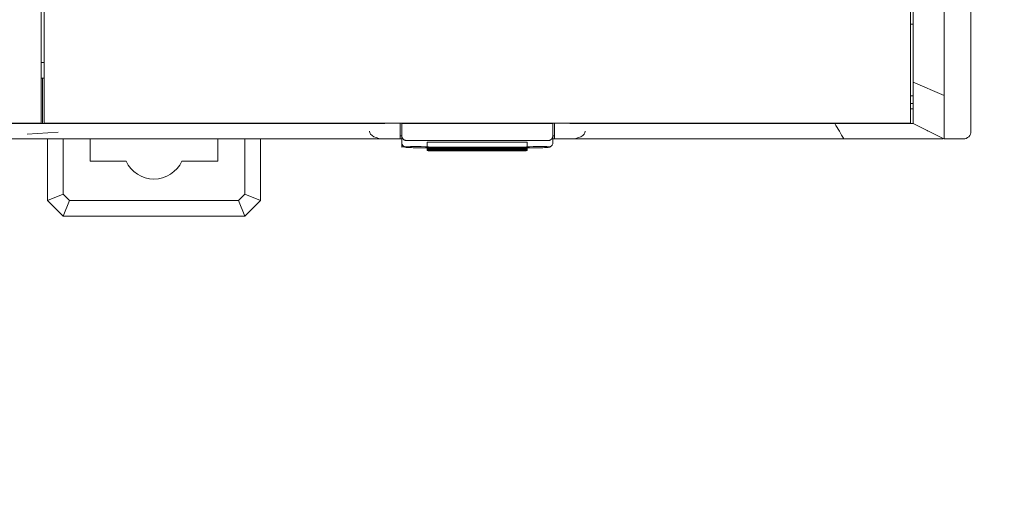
# Model space of a CAD drawing. Header units: millimetres. Extents: x -1114 to 1396, y -630 to 631.
# Tile 363 of 656: x -20 to 44, y 90 to 122. Entities that reach past the tile are written whole.
import ezdxf

# ---------------------------------------------------------------- set-up
doc = ezdxf.new("R2010")
doc.units = ezdxf.units.MM
doc.header["$MEASUREMENT"] = 0

msp = doc.modelspace()

# ---------------------------------------------------------------- linework, layer by layer
at = {"lineweight": 18}
for points, knots in [([(1038.9843, -629.7647), (1038.9843, -629.7647), (-1111.4882, -629.7647), (-1111.4882, -629.7647), (-1111.4882, -629.7647), (-1111.4882, -629.7647), (-1111.4882, 630.7883), (-1111.4882, 630.7883), (-1111.4882, 630.7883), (-1111.4882, 630.7883), (1038.9843, 630.7883), (1038.9843, 630.7883)], [0, 0, 0, 0, 0.3333333, 0.3333333, 0.3333333, 0.3333333, 0.6666667, 0.6666667, 0.6666667, 0.6666667, 1, 1, 1, 1]), ([(39.6294, 118.3388), (39.6227, 118.8376), (39.6249, 119.3365), (39.6255, 119.8353), (39.6255, 119.8353), (39.626, 120.3342), (39.6255, 120.833), (39.6253, 121.3319), (39.6253, 121.3319), (39.6251, 121.8307), (39.6252, 122.3296), (39.6252, 122.8284), (39.6252, 122.8284), (39.6252, 123.3273), (39.6252, 123.8261), (39.6252, 124.325), (39.6252, 124.325), (39.6253, 126.3204), (39.6253, 128.3158), (39.6253, 130.3112), (39.6253, 130.3112), (39.6254, 134.302), (39.6254, 138.2928), (39.6254, 142.2836), (39.6254, 142.2836), (39.6254, 146.2744), (39.6254, 150.2652), (39.6253, 154.256), (39.6253, 154.256), (39.6253, 155.2537), (39.6253, 156.2514), (39.6253, 157.2491), (39.6253, 157.2491), (39.6253, 158.2468), (39.6252, 159.2445), (39.6253, 160.2422), (39.6253, 160.2422), (39.6253, 161.2399), (39.6257, 162.2376), (39.6256, 163.2353), (39.6256, 163.2353), (39.6255, 163.4847), (39.6255, 163.7341), (39.6254, 163.9835), (39.6254, 163.9835), (39.6253, 164.233), (39.6251, 164.4824), (39.625, 164.7318), (39.625, 164.7318), (39.6248, 165.2307), (39.6248, 165.7295), (39.6259, 166.2284)], [0, 0, 0, 0, 0.0769231, 0.0769231, 0.0769231, 0.0769231, 0.1538462, 0.1538462, 0.1538462, 0.1538462, 0.2307692, 0.2307692, 0.2307692, 0.2307692, 0.3076923, 0.3076923, 0.3076923, 0.3076923, 0.3846154, 0.3846154, 0.3846154, 0.3846154, 0.4615385, 0.4615385, 0.4615385, 0.4615385, 0.5384615, 0.5384615, 0.5384615, 0.5384615, 0.6153846, 0.6153846, 0.6153846, 0.6153846, 0.6923077, 0.6923077, 0.6923077, 0.6923077, 0.7692308, 0.7692308, 0.7692308, 0.7692308, 0.8461538, 0.8461538, 0.8461538, 0.8461538, 0.9230769, 0.9230769, 0.9230769, 0.9230769, 1, 1, 1, 1]), ([(37.6254, 118.9265), (37.6254, 119.2981), (37.6254, 119.6767), (37.6254, 120.0452), (37.6254, 120.0452), (37.6254, 120.4137), (37.6254, 120.772), (37.6254, 121.1633), (37.6254, 121.1633), (37.6254, 121.5546), (37.6254, 121.9788), (37.6254, 122.4028), (37.6254, 122.4028), (37.6254, 134.4923), (37.6254, 146.4309), (37.6254, 158.5511), (37.6254, 158.5511), (37.6254, 159.4235), (37.6254, 160.2969), (37.6254, 161.1024), (37.6254, 161.1024), (37.6254, 161.908), (37.6254, 162.6459), (37.6254, 163.4048), (37.6254, 163.4048), (37.6254, 164.1636), (37.6254, 164.9436), (37.6254, 165.7075)], [0, 0, 0, 0, 0.1428571, 0.1428571, 0.1428571, 0.1428571, 0.2857143, 0.2857143, 0.2857143, 0.2857143, 0.4285714, 0.4285714, 0.4285714, 0.4285714, 0.5714286, 0.5714286, 0.5714286, 0.5714286, 0.7142857, 0.7142857, 0.7142857, 0.7142857, 0.8571429, 0.8571429, 0.8571429, 0.8571429, 1, 1, 1, 1]), ([(39.6332, 117.2291), (39.6272, 117.3214), (39.6242, 117.4139), (39.6231, 117.5063), (39.6231, 117.5063), (39.6219, 117.5988), (39.6226, 117.6913), (39.624, 117.7838), (39.624, 117.7838), (39.6254, 117.8763), (39.6274, 117.9688), (39.6287, 118.0613), (39.6287, 118.0613), (39.63, 118.1538), (39.6306, 118.2463), (39.6294, 118.3388)], [0, 0, 0, 0, 0.25, 0.25, 0.25, 0.25, 0.5, 0.5, 0.5, 0.5, 0.75, 0.75, 0.75, 0.75, 1, 1, 1, 1]), ([(37.6254, 115.2278), (37.6254, 115.227), (37.6254, 115.2269), (37.6254, 115.2486), (37.6254, 115.2486), (37.6254, 115.254), (37.6254, 115.2609), (37.6254, 115.2692), (37.6254, 115.2692), (37.6254, 115.2774), (37.6254, 115.287), (37.6254, 115.298), (37.6254, 115.298), (37.6254, 115.3034), (37.6254, 115.3093), (37.6254, 115.3154), (37.6254, 115.3154), (37.6254, 115.3215), (37.6254, 115.3279), (37.6254, 115.3347), (37.6254, 115.3347), (37.6254, 115.3481), (37.6254, 115.3627), (37.6254, 115.3784), (37.6254, 115.3784), (37.6254, 115.4098), (37.6254, 115.4457), (37.6254, 115.4858), (37.6254, 115.4858), (37.6254, 115.526), (37.6254, 115.5703), (37.6254, 115.619), (37.6254, 115.619), (37.6254, 115.6311), (37.6254, 115.6436), (37.6254, 115.6563), (37.6254, 115.6563), (37.6254, 115.669), (37.6254, 115.682), (37.6254, 115.6952), (37.6254, 115.6952), (37.6254, 115.7216), (37.6254, 115.7488), (37.6254, 115.7769), (37.6254, 115.7769), (37.6254, 115.8329), (37.6254, 115.8921), (37.6254, 115.9544), (37.6254, 115.9544), (37.6254, 116.0168), (37.6254, 116.0822), (37.6254, 116.151), (37.6254, 116.151), (37.6254, 116.1682), (37.6254, 116.1856), (37.6254, 116.2031), (37.6254, 116.2031), (37.6254, 116.2207), (37.6254, 116.2384), (37.6254, 116.2561), (37.6254, 116.2561), (37.6254, 116.2917), (37.6254, 116.3277), (37.6254, 116.3642), (37.6254, 116.3642), (37.6254, 116.4372), (37.6254, 116.512), (37.6254, 116.5887), (37.6254, 116.5887), (37.6254, 116.627), (37.6254, 116.6658), (37.6254, 116.7052), (37.6254, 116.7052), (37.6254, 116.7445), (37.6254, 116.7844), (37.6254, 116.8249), (37.6254, 116.8249), (37.6254, 116.8452), (37.6254, 116.8655), (37.6254, 116.8859), (37.6254, 116.8859), (37.6254, 116.9062), (37.6254, 116.9266), (37.6254, 116.947), (37.6254, 116.947), (37.6254, 116.9877), (37.6254, 117.0286), (37.6254, 117.0695), (37.6254, 117.0695), (37.6254, 117.1514), (37.6254, 117.2335), (37.6254, 117.3158), (37.6254, 117.3158), (37.6254, 117.4804), (37.6254, 117.6449), (37.6254, 117.8095)], [0, 0, 0, 0, 0.0416667, 0.0416667, 0.0416667, 0.0416667, 0.0833333, 0.0833333, 0.0833333, 0.0833333, 0.125, 0.125, 0.125, 0.125, 0.1666667, 0.1666667, 0.1666667, 0.1666667, 0.2083333, 0.2083333, 0.2083333, 0.2083333, 0.25, 0.25, 0.25, 0.25, 0.2916667, 0.2916667, 0.2916667, 0.2916667, 0.3333333, 0.3333333, 0.3333333, 0.3333333, 0.375, 0.375, 0.375, 0.375, 0.4166667, 0.4166667, 0.4166667, 0.4166667, 0.4583333, 0.4583333, 0.4583333, 0.4583333, 0.5, 0.5, 0.5, 0.5, 0.5416667, 0.5416667, 0.5416667, 0.5416667, 0.5833333, 0.5833333, 0.5833333, 0.5833333, 0.625, 0.625, 0.625, 0.625, 0.6666667, 0.6666667, 0.6666667, 0.6666667, 0.7083333, 0.7083333, 0.7083333, 0.7083333, 0.75, 0.75, 0.75, 0.75, 0.7916667, 0.7916667, 0.7916667, 0.7916667, 0.8333333, 0.8333333, 0.8333333, 0.8333333, 0.875, 0.875, 0.875, 0.875, 0.9166667, 0.9166667, 0.9166667, 0.9166667, 0.9583333, 0.9583333, 0.9583333, 0.9583333, 1, 1, 1, 1]), ([(39.627, 114.2284), (39.6286, 114.2284), (39.6289, 114.2294), (39.6284, 114.2315), (39.6284, 114.2315), (39.6281, 114.2326), (39.6276, 114.2339), (39.6272, 114.2355), (39.6272, 114.2355), (39.6268, 114.2371), (39.6264, 114.2389), (39.6261, 114.2411), (39.6261, 114.2411), (39.6248, 114.2495), (39.6242, 114.262), (39.624, 114.2787), (39.624, 114.2787), (39.6237, 114.2954), (39.6239, 114.3161), (39.6241, 114.3411), (39.6241, 114.3411), (39.6243, 114.3535), (39.6245, 114.3671), (39.6247, 114.3816), (39.6247, 114.3816), (39.6248, 114.3889), (39.6249, 114.3965), (39.625, 114.4043), (39.625, 114.4043), (39.6251, 114.4121), (39.6252, 114.4201), (39.6253, 114.4284), (39.6253, 114.4284), (39.6257, 114.4615), (39.6261, 114.4984), (39.6264, 114.5389), (39.6264, 114.5389), (39.6266, 114.5794), (39.6267, 114.6235), (39.6267, 114.6714), (39.6267, 114.6714), (39.6266, 114.7192), (39.6263, 114.7707), (39.626, 114.8259), (39.626, 114.8259), (39.6258, 114.8535), (39.6256, 114.8822), (39.6253, 114.9115), (39.6253, 114.9115), (39.6251, 114.9408), (39.6248, 114.9709), (39.6246, 115.0016), (39.6246, 115.0016), (39.624, 115.0632), (39.6235, 115.1275), (39.6231, 115.1947), (39.6231, 115.1947), (39.6227, 115.2618), (39.6224, 115.3317), (39.6226, 115.4045), (39.6226, 115.4045), (39.6226, 115.4408), (39.6228, 115.4779), (39.623, 115.5157), (39.623, 115.5157), (39.6232, 115.5346), (39.6234, 115.5536), (39.6236, 115.5729), (39.6236, 115.5729), (39.6238, 115.5921), (39.624, 115.6116), (39.6242, 115.6312), (39.6242, 115.6312), (39.6251, 115.7096), (39.6254, 115.7896), (39.6255, 115.8713), (39.6255, 115.8713), (39.6256, 115.953), (39.6253, 116.0362), (39.6251, 116.1211), (39.6251, 116.1211), (39.625, 116.206), (39.6248, 116.2925), (39.625, 116.3806), (39.625, 116.3806), (39.6251, 116.4247), (39.6254, 116.4692), (39.6257, 116.514), (39.6257, 116.514), (39.6261, 116.5589), (39.6267, 116.6042), (39.6274, 116.6496), (39.6274, 116.6496), (39.6282, 116.6949), (39.6292, 116.7405), (39.6305, 116.7862), (39.6305, 116.7862), (39.6311, 116.809), (39.6319, 116.8319), (39.6327, 116.8549), (39.6327, 116.8549), (39.6335, 116.8778), (39.6345, 116.9008), (39.6355, 116.9238)], [0, 0, 0, 0, 0.0384615, 0.0384615, 0.0384615, 0.0384615, 0.0769231, 0.0769231, 0.0769231, 0.0769231, 0.1153846, 0.1153846, 0.1153846, 0.1153846, 0.1538462, 0.1538462, 0.1538462, 0.1538462, 0.1923077, 0.1923077, 0.1923077, 0.1923077, 0.2307692, 0.2307692, 0.2307692, 0.2307692, 0.2692308, 0.2692308, 0.2692308, 0.2692308, 0.3076923, 0.3076923, 0.3076923, 0.3076923, 0.3461538, 0.3461538, 0.3461538, 0.3461538, 0.3846154, 0.3846154, 0.3846154, 0.3846154, 0.4230769, 0.4230769, 0.4230769, 0.4230769, 0.4615385, 0.4615385, 0.4615385, 0.4615385, 0.5, 0.5, 0.5, 0.5, 0.5384615, 0.5384615, 0.5384615, 0.5384615, 0.5769231, 0.5769231, 0.5769231, 0.5769231, 0.6153846, 0.6153846, 0.6153846, 0.6153846, 0.6538462, 0.6538462, 0.6538462, 0.6538462, 0.6923077, 0.6923077, 0.6923077, 0.6923077, 0.7307692, 0.7307692, 0.7307692, 0.7307692, 0.7692308, 0.7692308, 0.7692308, 0.7692308, 0.8076923, 0.8076923, 0.8076923, 0.8076923, 0.8461538, 0.8461538, 0.8461538, 0.8461538, 0.8846154, 0.8846154, 0.8846154, 0.8846154, 0.9230769, 0.9230769, 0.9230769, 0.9230769, 0.9615385, 0.9615385, 0.9615385, 0.9615385, 1, 1, 1, 1]), ([(32.5408, 115.2284), (32.6595, 115.2284), (32.7782, 115.2284), (32.8969, 115.2284), (32.8969, 115.2284), (33.0238, 115.2284), (33.1507, 115.2284), (33.2776, 115.2284), (33.2776, 115.2284), (33.4045, 115.2284), (33.5314, 115.2284), (33.6583, 115.2284)], [0, 0, 0, 0, 0.3333333, 0.3333333, 0.3333333, 0.3333333, 0.6666667, 0.6666667, 0.6666667, 0.6666667, 1, 1, 1, 1]), ([(33.6583, 115.2284), (33.7176, 115.2284), (33.7768, 115.2284), (33.836, 115.2284), (33.836, 115.2284), (33.8996, 115.2284), (33.9632, 115.2284), (34.0267, 115.2284), (34.0267, 115.2284), (34.0903, 115.2284), (34.1538, 115.2284), (34.2174, 115.2283)], [0, 0, 0, 0, 0.3333333, 0.3333333, 0.3333333, 0.3333333, 0.6666667, 0.6666667, 0.6666667, 0.6666667, 1, 1, 1, 1]), ([(34.2174, 115.2283), (34.2767, 115.2283), (34.3361, 115.2283), (34.3955, 115.2284), (34.3955, 115.2284), (34.459, 115.2284), (34.5224, 115.2284), (34.5859, 115.2284), (34.5859, 115.2284), (34.6494, 115.2283), (34.7129, 115.2283), (34.7764, 115.2283)], [0, 0, 0, 0, 0.3333333, 0.3333333, 0.3333333, 0.3333333, 0.6666667, 0.6666667, 0.6666667, 0.6666667, 1, 1, 1, 1]), ([(37.6254, 115.2277), (37.6254, 115.2262), (37.6124, 115.2285), (37.5871, 115.2298), (37.5871, 115.2298), (37.5744, 115.2305), (37.5586, 115.2309), (37.5395, 115.2306), (37.5395, 115.2306), (37.53, 115.2305), (37.5197, 115.2302), (37.5086, 115.2299), (37.5086, 115.2299), (37.4975, 115.2296), (37.4857, 115.2294), (37.4731, 115.2292), (37.4731, 115.2292), (37.423, 115.2284), (37.3616, 115.2282), (37.2892, 115.2282), (37.2892, 115.2282), (37.271, 115.2282), (37.2522, 115.2282), (37.2327, 115.2282), (37.2327, 115.2282), (37.2229, 115.2283), (37.213, 115.2283), (37.2028, 115.2283), (37.2028, 115.2283), (37.1927, 115.2283), (37.1824, 115.2283), (37.1719, 115.2283), (37.1719, 115.2283), (37.1302, 115.2284), (37.0862, 115.2285), (37.0401, 115.2286), (37.0401, 115.2286), (36.994, 115.2287), (36.9458, 115.2287), (36.8955, 115.2287), (36.8955, 115.2287), (36.8452, 115.2286), (36.7927, 115.2286), (36.7381, 115.2285), (36.7381, 115.2285), (36.7108, 115.2285), (36.6829, 115.2284), (36.6547, 115.2284), (36.6547, 115.2284), (36.6265, 115.2284), (36.5979, 115.2284), (36.5691, 115.2283), (36.5691, 115.2283), (36.5114, 115.2283), (36.4525, 115.2283), (36.3924, 115.2283), (36.3924, 115.2283), (36.3323, 115.2283), (36.2709, 115.2283), (36.2084, 115.2284), (36.2084, 115.2284), (36.1771, 115.2284), (36.1456, 115.2285), (36.1137, 115.2285), (36.1137, 115.2285), (36.0818, 115.2286), (36.0495, 115.2286), (36.0172, 115.2287), (36.0172, 115.2287), (35.9849, 115.2288), (35.9525, 115.2288), (35.9201, 115.2289), (35.9201, 115.2289), (35.8876, 115.229), (35.855, 115.229), (35.8224, 115.2289), (35.8224, 115.2289), (35.7571, 115.2286), (35.6914, 115.228), (35.6254, 115.2284)], [0, 0, 0, 0, 0.05, 0.05, 0.05, 0.05, 0.1, 0.1, 0.1, 0.1, 0.15, 0.15, 0.15, 0.15, 0.2, 0.2, 0.2, 0.2, 0.25, 0.25, 0.25, 0.25, 0.3, 0.3, 0.3, 0.3, 0.35, 0.35, 0.35, 0.35, 0.4, 0.4, 0.4, 0.4, 0.45, 0.45, 0.45, 0.45, 0.5, 0.5, 0.5, 0.5, 0.55, 0.55, 0.55, 0.55, 0.6, 0.6, 0.6, 0.6, 0.65, 0.65, 0.65, 0.65, 0.7, 0.7, 0.7, 0.7, 0.75, 0.75, 0.75, 0.75, 0.8, 0.8, 0.8, 0.8, 0.85, 0.85, 0.85, 0.85, 0.9, 0.9, 0.9, 0.9, 0.95, 0.95, 0.95, 0.95, 1, 1, 1, 1]), ([(2.3501, 114.7284), (2.3501, 114.5957), (2.4555, 114.4686), (2.643, 114.3748), (2.643, 114.3748), (2.8306, 114.281), (3.0849, 114.2284), (3.3501, 114.2284)], [0, 0, 0, 0, 0.5, 0.5, 0.5, 0.5, 1, 1, 1, 1]), ([(4.4501, 114.4537), (4.4508, 114.4366), (4.4514, 114.4195), (4.4536, 114.4024), (4.4536, 114.4024), (4.4556, 114.386), (4.4591, 114.3697), (4.4638, 114.3535), (4.4638, 114.3535), (4.4684, 114.3379), (4.474, 114.3224), (4.481, 114.307), (4.481, 114.307), (4.4877, 114.2922), (4.4956, 114.2775), (4.505, 114.2629), (4.505, 114.2629), (4.5249, 114.2317), (4.551, 114.2011), (4.589, 114.1745), (4.589, 114.1745), (4.5991, 114.1674), (4.6101, 114.1605), (4.6222, 114.1543), (4.6222, 114.1543), (4.633, 114.1487), (4.6447, 114.1435), (4.6574, 114.1389), (4.6574, 114.1389), (4.6715, 114.1338), (4.6868, 114.1293), (4.7032, 114.1267), (4.7032, 114.1267), (4.7182, 114.1243), (4.7342, 114.1235), (4.7501, 114.1227)], [0, 0, 0, 0, 0.1111111, 0.1111111, 0.1111111, 0.1111111, 0.2222222, 0.2222222, 0.2222222, 0.2222222, 0.3333333, 0.3333333, 0.3333333, 0.3333333, 0.4444444, 0.4444444, 0.4444444, 0.4444444, 0.5555556, 0.5555556, 0.5555556, 0.5555556, 0.6666667, 0.6666667, 0.6666667, 0.6666667, 0.7777778, 0.7777778, 0.7777778, 0.7777778, 0.8888889, 0.8888889, 0.8888889, 0.8888889, 1, 1, 1, 1]), ([(13.9501, 114.1227), (13.9669, 114.1227), (13.9832, 114.1242), (13.999, 114.1271), (13.999, 114.1271), (14.0147, 114.13), (14.0291, 114.134), (14.0426, 114.1388), (14.0426, 114.1388), (14.0493, 114.1412), (14.0558, 114.1438), (14.062, 114.1466), (14.062, 114.1466), (14.0682, 114.1493), (14.074, 114.1522), (14.0797, 114.1551), (14.0797, 114.1551), (14.0909, 114.1611), (14.1012, 114.1675), (14.1108, 114.1742), (14.1108, 114.1742), (14.1204, 114.1809), (14.1291, 114.1878), (14.1372, 114.1949), (14.1372, 114.1949), (14.1453, 114.202), (14.1526, 114.2093), (14.1595, 114.2166), (14.1595, 114.2166), (14.1732, 114.2314), (14.1848, 114.2466), (14.1948, 114.2621), (14.1948, 114.2621), (14.2048, 114.2777), (14.2131, 114.2934), (14.22, 114.3092), (14.22, 114.3092), (14.227, 114.325), (14.2326, 114.3409), (14.237, 114.3569), (14.237, 114.3569), (14.2459, 114.3888), (14.2501, 114.4211), (14.2501, 114.4537)], [0, 0, 0, 0, 0.0909091, 0.0909091, 0.0909091, 0.0909091, 0.1818182, 0.1818182, 0.1818182, 0.1818182, 0.2727273, 0.2727273, 0.2727273, 0.2727273, 0.3636364, 0.3636364, 0.3636364, 0.3636364, 0.4545455, 0.4545455, 0.4545455, 0.4545455, 0.5454545, 0.5454545, 0.5454545, 0.5454545, 0.6363636, 0.6363636, 0.6363636, 0.6363636, 0.7272727, 0.7272727, 0.7272727, 0.7272727, 0.8181818, 0.8181818, 0.8181818, 0.8181818, 0.9090909, 0.9090909, 0.9090909, 0.9090909, 1, 1, 1, 1]), ([(15.3501, 114.2283), (15.6153, 114.2283), (15.8697, 114.281), (16.0572, 114.3748), (16.0572, 114.3748), (16.2448, 114.4686), (16.3501, 114.5957), (16.3501, 114.7284)], [0, 0, 0, 0, 0.5, 0.5, 0.5, 0.5, 1, 1, 1, 1]), ([(-17.8526, 114.2284), (-18.186, 114.2284), (-18.5193, 114.2284), (-18.8526, 114.2284), (-18.8526, 114.2284), (-19.186, 114.2284), (-19.5193, 114.2284), (-19.8526, 114.2284)], [0, 0, 0, 0, 0.5, 0.5, 0.5, 0.5, 1, 1, 1, 1]), ([(4.4501, 113.9909), (4.4507, 113.9496), (4.4581, 113.9115), (4.473, 113.8755), (4.473, 113.8755), (4.4842, 113.8485), (4.4997, 113.8226), (4.5183, 113.7998), (4.5183, 113.7998), (4.534, 113.7805), (4.552, 113.7633), (4.5715, 113.7488), (4.5715, 113.7488), (4.5883, 113.7361), (4.6063, 113.7255), (4.6238, 113.717), (4.6238, 113.717), (4.6387, 113.7098), (4.6534, 113.7043), (4.6666, 113.7001), (4.6666, 113.7001), (4.6794, 113.6959), (4.6908, 113.6931), (4.7013, 113.6908), (4.7013, 113.6908), (4.7174, 113.6872), (4.7313, 113.6849), (4.7457, 113.6829), (4.7457, 113.6829), (4.7874, 113.677), (4.8331, 113.6734), (4.89, 113.6702), (4.89, 113.6702), (4.9457, 113.6671), (5.0123, 113.6644), (5.0852, 113.6626), (5.0852, 113.6626), (5.155, 113.6608), (5.2307, 113.6598), (5.3066, 113.6595), (5.3066, 113.6595), (5.3211, 113.6595), (5.3355, 113.6595), (5.3501, 113.6595)], [0, 0, 0, 0, 0.0909091, 0.0909091, 0.0909091, 0.0909091, 0.1818182, 0.1818182, 0.1818182, 0.1818182, 0.2727273, 0.2727273, 0.2727273, 0.2727273, 0.3636364, 0.3636364, 0.3636364, 0.3636364, 0.4545455, 0.4545455, 0.4545455, 0.4545455, 0.5454545, 0.5454545, 0.5454545, 0.5454545, 0.6363636, 0.6363636, 0.6363636, 0.6363636, 0.7272727, 0.7272727, 0.7272727, 0.7272727, 0.8181818, 0.8181818, 0.8181818, 0.8181818, 0.9090909, 0.9090909, 0.9090909, 0.9090909, 1, 1, 1, 1]), ([(5.3532, 113.6442), (5.8491, 113.6443), (6.2502, 113.6653), (6.2501, 113.6913), (6.2501, 113.6913), (6.25, 113.7172), (5.8487, 113.7383), (5.3528, 113.7384), (5.3528, 113.7384), (4.8569, 113.7385), (4.4532, 113.7175), (4.4501, 113.6916)], [0, 0, 0, 0, 0.3333333, 0.3333333, 0.3333333, 0.3333333, 0.6666667, 0.6666667, 0.6666667, 0.6666667, 1, 1, 1, 1]), ([(6.304, 114.0218), (6.2509, 114.0218), (6.2, 114.0207), (6.1625, 114.0187), (6.1625, 114.0187), (6.125, 114.0168), (6.104, 114.0141), (6.104, 114.0113)], [0, 0, 0, 0, 0.5, 0.5, 0.5, 0.5, 1, 1, 1, 1]), ([(6.304, 113.7037), (6.2509, 113.7037), (6.2, 113.7026), (6.1625, 113.7006), (6.1625, 113.7006), (6.125, 113.6986), (6.104, 113.696), (6.104, 113.6932)], [0, 0, 0, 0, 0.5, 0.5, 0.5, 0.5, 1, 1, 1, 1]), ([(12.5787, 114.0113), (12.5787, 114.0141), (12.5577, 114.0168), (12.5201, 114.0187), (12.5201, 114.0187), (12.4826, 114.0207), (12.4318, 114.0218), (12.3787, 114.0218)], [0, 0, 0, 0, 0.5, 0.5, 0.5, 0.5, 1, 1, 1, 1]), ([(12.5787, 113.6932), (12.5787, 113.696), (12.5577, 113.6986), (12.5201, 113.7006), (12.5201, 113.7006), (12.4826, 113.7026), (12.4318, 113.7037), (12.3787, 113.7037)], [0, 0, 0, 0, 0.5, 0.5, 0.5, 0.5, 1, 1, 1, 1]), ([(14.0764, 113.7191), (13.8254, 113.7371), (13.3688, 113.7434), (12.9812, 113.7343), (12.9812, 113.7343), (12.5936, 113.7251), (12.3807, 113.7031), (12.4704, 113.6813), (12.4704, 113.6813), (12.5602, 113.6596), (12.9282, 113.6441), (13.3532, 113.6442)], [0, 0, 0, 0, 0.3333333, 0.3333333, 0.3333333, 0.3333333, 0.6666667, 0.6666667, 0.6666667, 0.6666667, 1, 1, 1, 1]), ([(13.3501, 113.6595), (13.3956, 113.6595), (13.4396, 113.6597), (13.483, 113.6602), (13.483, 113.6602), (13.5593, 113.6611), (13.6335, 113.6627), (13.6998, 113.6651), (13.6998, 113.6651), (13.7687, 113.6677), (13.8292, 113.6711), (13.8772, 113.6747), (13.8772, 113.6747), (13.9177, 113.6777), (13.9494, 113.6809), (13.9881, 113.6885), (13.9881, 113.6885), (14.0046, 113.6917), (14.0224, 113.6958), (14.0438, 113.7035), (14.0438, 113.7035), (14.0613, 113.7098), (14.0813, 113.7186), (14.1006, 113.7299), (14.1006, 113.7299), (14.1237, 113.7435), (14.1459, 113.7609), (14.1654, 113.7812), (14.1654, 113.7812), (14.1879, 113.8045), (14.2068, 113.8316), (14.2209, 113.8613), (14.2209, 113.8613), (14.2363, 113.8938), (14.246, 113.9294), (14.249, 113.9652), (14.249, 113.9652), (14.2498, 113.9737), (14.2501, 113.9822), (14.2501, 113.9909)], [0, 0, 0, 0, 0.1, 0.1, 0.1, 0.1, 0.2, 0.2, 0.2, 0.2, 0.3, 0.3, 0.3, 0.3, 0.4, 0.4, 0.4, 0.4, 0.5, 0.5, 0.5, 0.5, 0.6, 0.6, 0.6, 0.6, 0.7, 0.7, 0.7, 0.7, 0.8, 0.8, 0.8, 0.8, 0.9, 0.9, 0.9, 0.9, 1, 1, 1, 1]), ([(33.1287, 114.2284), (33.1287, 114.2284), (33.1287, 114.2284), (33.1287, 114.2284), (33.1287, 114.2284), (33.6006, 114.2284), (34.0709, 114.2284), (34.5418, 114.2284)], [0, 0, 0, 0, 0.5, 0.5, 0.5, 0.5, 1, 1, 1, 1]), ([(34.5418, 114.2284), (34.5418, 114.2284), (34.5418, 114.2284), (34.5418, 114.2284), (34.5418, 114.2284), (34.7773, 114.2284), (35.0128, 114.2284), (35.2481, 114.2284)], [0, 0, 0, 0, 0.5, 0.5, 0.5, 0.5, 1, 1, 1, 1]), ([(35.2481, 114.2284), (35.2481, 114.2284), (35.2482, 114.2284), (35.2482, 114.2284), (35.2482, 114.2284), (35.4835, 114.2284), (35.7194, 114.2284), (35.954, 114.2284)], [0, 0, 0, 0, 0.5, 0.5, 0.5, 0.5, 1, 1, 1, 1]), ([(35.954, 114.2284), (35.954, 114.2284), (35.9541, 114.2284), (35.9541, 114.2284), (35.9541, 114.2284), (36.1888, 114.2284), (36.4217, 114.2284), (36.6492, 114.2284)], [0, 0, 0, 0, 0.5, 0.5, 0.5, 0.5, 1, 1, 1, 1]), ([(36.6492, 114.2284), (36.85, 114.2284), (37.0442, 114.2284), (37.232, 114.2284), (37.232, 114.2284), (37.4199, 114.2284), (37.6012, 114.2284), (37.776, 114.2284), (37.776, 114.2284), (37.7979, 114.2284), (37.8196, 114.2284), (37.8412, 114.2284), (37.8412, 114.2284), (37.8628, 114.2284), (37.8843, 114.2284), (37.9055, 114.2284), (37.9055, 114.2284), (37.948, 114.2284), (37.9898, 114.2284), (38.031, 114.2284), (38.031, 114.2284), (38.1133, 114.2284), (38.1928, 114.2284), (38.2697, 114.2284), (38.2697, 114.2284), (38.4235, 114.2284), (38.5665, 114.2284), (38.6986, 114.2284), (38.6986, 114.2284), (38.7316, 114.2284), (38.764, 114.2284), (38.7956, 114.2284), (38.7956, 114.2284), (38.8273, 114.2284), (38.8581, 114.2284), (38.888, 114.2284), (38.888, 114.2284), (38.9478, 114.2284), (39.004, 114.2284), (39.0567, 114.2284), (39.0567, 114.2284), (39.1094, 114.2284), (39.1586, 114.2284), (39.2043, 114.2284), (39.2043, 114.2284), (39.25, 114.2284), (39.2921, 114.2284), (39.3308, 114.2284), (39.3308, 114.2284), (39.3502, 114.2284), (39.3687, 114.2284), (39.3864, 114.2284), (39.3864, 114.2284), (39.404, 114.2284), (39.4208, 114.2284), (39.4366, 114.2284), (39.4366, 114.2284), (39.4683, 114.2284), (39.4959, 114.2284), (39.5195, 114.2284), (39.5195, 114.2284), (39.5324, 114.2284), (39.5441, 114.2284), (39.5546, 114.2284)], [0, 0, 0, 0, 0.0625, 0.0625, 0.0625, 0.0625, 0.125, 0.125, 0.125, 0.125, 0.1875, 0.1875, 0.1875, 0.1875, 0.25, 0.25, 0.25, 0.25, 0.3125, 0.3125, 0.3125, 0.3125, 0.375, 0.375, 0.375, 0.375, 0.4375, 0.4375, 0.4375, 0.4375, 0.5, 0.5, 0.5, 0.5, 0.5625, 0.5625, 0.5625, 0.5625, 0.625, 0.625, 0.625, 0.625, 0.6875, 0.6875, 0.6875, 0.6875, 0.75, 0.75, 0.75, 0.75, 0.8125, 0.8125, 0.8125, 0.8125, 0.875, 0.875, 0.875, 0.875, 0.9375, 0.9375, 0.9375, 0.9375, 1, 1, 1, 1]), ([(6.104, 113.6618), (6.104, 113.659), (6.125, 113.6564), (6.1625, 113.6544), (6.1625, 113.6544), (6.2, 113.6524), (6.2509, 113.6513), (6.304, 113.6513)], [0, 0, 0, 0, 0.5, 0.5, 0.5, 0.5, 1, 1, 1, 1]), ([(6.304, 113.609), (6.2509, 113.609), (6.2, 113.6079), (6.1625, 113.6059), (6.1625, 113.6059), (6.125, 113.6039), (6.104, 113.6013), (6.104, 113.5985)], [0, 0, 0, 0, 0.5, 0.5, 0.5, 0.5, 1, 1, 1, 1]), ([(6.104, 113.5671), (6.104, 113.5643), (6.125, 113.5617), (6.1625, 113.5597), (6.1625, 113.5597), (6.2, 113.5577), (6.2509, 113.5566), (6.304, 113.5566)], [0, 0, 0, 0, 0.5, 0.5, 0.5, 0.5, 1, 1, 1, 1]), ([(6.304, 113.5143), (6.2509, 113.5143), (6.2, 113.5132), (6.1625, 113.5112), (6.1625, 113.5112), (6.125, 113.5092), (6.104, 113.5066), (6.104, 113.5038)], [0, 0, 0, 0, 0.5, 0.5, 0.5, 0.5, 1, 1, 1, 1]), ([(6.104, 113.4724), (6.104, 113.4696), (6.125, 113.467), (6.1625, 113.465), (6.1625, 113.465), (6.2, 113.463), (6.2509, 113.4619), (6.304, 113.4619)], [0, 0, 0, 0, 0.5, 0.5, 0.5, 0.5, 1, 1, 1, 1]), ([(12.3787, 113.6513), (12.4318, 113.6513), (12.4826, 113.6524), (12.5201, 113.6544), (12.5201, 113.6544), (12.5577, 113.6564), (12.5787, 113.659), (12.5787, 113.6618)], [0, 0, 0, 0, 0.5, 0.5, 0.5, 0.5, 1, 1, 1, 1]), ([(12.5787, 113.5985), (12.5787, 113.6013), (12.5577, 113.6039), (12.5201, 113.6059), (12.5201, 113.6059), (12.4826, 113.6079), (12.4318, 113.609), (12.3787, 113.609)], [0, 0, 0, 0, 0.5, 0.5, 0.5, 0.5, 1, 1, 1, 1]), ([(12.3787, 113.5566), (12.4318, 113.5566), (12.4826, 113.5577), (12.5201, 113.5597), (12.5201, 113.5597), (12.5577, 113.5617), (12.5787, 113.5643), (12.5787, 113.5671)], [0, 0, 0, 0, 0.5, 0.5, 0.5, 0.5, 1, 1, 1, 1]), ([(12.5787, 113.5038), (12.5787, 113.5066), (12.5577, 113.5092), (12.5201, 113.5112), (12.5201, 113.5112), (12.4826, 113.5132), (12.4318, 113.5143), (12.3787, 113.5143)], [0, 0, 0, 0, 0.5, 0.5, 0.5, 0.5, 1, 1, 1, 1]), ([(12.3787, 113.4619), (12.4318, 113.4619), (12.4826, 113.463), (12.5201, 113.465), (12.5201, 113.465), (12.5577, 113.467), (12.5787, 113.4696), (12.5787, 113.4724)], [0, 0, 0, 0, 0.5, 0.5, 0.5, 0.5, 1, 1, 1, 1]), ([(-13.4383, 112.7784), (-13.1088, 112.0765), (-12.4033, 111.6284), (-11.628, 111.6284), (-11.628, 111.6284), (-10.8526, 111.6284), (-10.1471, 112.0765), (-9.8176, 112.7784)], [0, 0, 0, 0, 0.5, 0.5, 0.5, 0.5, 1, 1, 1, 1])]:
    msp.add_open_spline(points, degree=3, knots=knots, dxfattribs=at)
for points in [[(-18.9526, 167.25), (-18.9526, 167.25), (-18.9526, 117.25), (-18.9526, 117.25)], [(-18.7527, 117.25), (-18.7527, 117.25), (-18.7527, 167.25), (-18.7527, 167.25)], [(37.4529, 167.25), (37.4529, 167.25), (37.4529, 117.25), (37.4529, 117.25)], [(41.372, 117.2284), (41.372, 117.2284), (41.372, 167.2284), (41.372, 167.2284)], [(41.372, 167.2284), (41.372, 167.2284), (41.372, 117.2284), (41.372, 117.2284)], [(37.6253, 121.6784), (37.6253, 121.6784), (37.4527, 121.6784), (37.4527, 121.6784)], [(-18.9526, 119.1784), (-18.9526, 119.1784), (-18.7527, 119.1784), (-18.7527, 119.1784)], [(37.6254, 117.8095), (37.6254, 118.1812), (37.6254, 118.555), (37.6254, 118.9265)], [(-18.9526, 118.1784), (-18.9526, 118.1784), (-18.7527, 118.1784), (-18.7527, 118.1784)], [(-18.8527, 115.2284), (-18.8527, 115.2284), (-18.8527, 118.1784), (-18.8527, 118.1784)], [(39.6385, 117.046), (39.6385, 117.046), (37.6254, 117.9083), (37.6254, 117.9083)], [(-18.9526, 117.25), (-18.9526, 117.25), (-18.9526, 115.25), (-18.9526, 115.25)], [(-18.7527, 115.25), (-18.7527, 115.25), (-18.7527, 117.25), (-18.7527, 117.25)], [(37.4526, 117.0284), (37.4526, 117.0284), (37.6253, 117.0284), (37.6253, 117.0284)], [(37.4529, 117.25), (37.4529, 117.25), (37.4529, 115.25), (37.4529, 115.25)], [(39.6332, 117.2291), (39.6398, 117.1277), (39.6399, 117.0265), (39.6356, 116.9255)], [(41.372, 117.2284), (41.372, 117.2284), (41.372, 114.7284), (41.372, 114.7284)], [(37.4527, 116.5284), (37.4527, 116.5284), (37.6252, 116.5284), (37.6252, 116.5284)], [(37.6254, 116.1784), (37.6254, 116.1784), (37.4529, 116.1784), (37.4529, 116.1784)], [(-18.9526, 115.25), (-18.9526, 115.25), (-75.1582, 115.25), (-75.1582, 115.25)], [(-19.2527, 115.2284), (-19.2527, 115.2284), (-20.8253, 115.2284), (-20.8253, 115.2284)], [(-18.4527, 115.2284), (-18.4527, 115.2284), (-19.2527, 115.2284), (-19.2527, 115.2284)], [(37.4529, 115.25), (37.4529, 115.25), (-18.7527, 115.25), (-18.7527, 115.25)], [(-18.4527, 115.2284), (-18.4527, 115.2284), (-16.8793, 115.2284), (-16.8793, 115.2284)], [(-16.8793, 115.2284), (-16.8704, 115.2283), (-16.8615, 115.2283), (-16.8527, 115.2283)], [(-15.8526, 115.2283), (-15.8526, 115.2283), (-16.8527, 115.2283), (-16.8527, 115.2283)], [(-15.8526, 115.2284), (-15.8526, 115.2284), (3.3501, 115.2284), (3.3501, 115.2284)], [(4.3501, 114.7312), (4.3501, 114.7312), (4.3501, 115.25), (4.3501, 115.25)], [(4.3501, 115.25), (4.3501, 115.25), (4.3501, 114.7284), (4.3501, 114.7284)], [(4.4501, 115.2475), (4.4501, 115.2475), (4.4501, 115.25), (4.4501, 115.25)], [(4.4501, 115.2475), (4.4501, 115.2475), (4.4501, 115.2259), (4.4501, 115.2259)], [(14.2501, 115.2475), (14.2501, 115.2475), (4.4501, 115.2475), (4.4501, 115.2475)], [(4.4501, 115.2259), (4.4501, 114.9685), (4.4501, 114.7111), (4.4501, 114.4537)], [(14.2501, 115.2258), (10.9835, 115.2258), (7.7168, 115.2258), (4.4501, 115.2259)], [(14.2501, 115.25), (14.2501, 115.25), (14.2501, 115.2475), (14.2501, 115.2475)], [(14.2501, 115.2475), (14.2501, 115.2475), (14.2501, 115.2258), (14.2501, 115.2258)], [(14.2501, 114.4537), (14.2501, 114.711), (14.2501, 114.9684), (14.2501, 115.2258)], [(14.3501, 115.25), (14.3501, 115.25), (14.3501, 114.7312), (14.3501, 114.7312)], [(14.3501, 114.7284), (14.3501, 114.7284), (14.3501, 115.25), (14.3501, 115.25)], [(15.3501, 115.2284), (15.3501, 115.2284), (32.5408, 115.2284), (32.5408, 115.2284)], [(32.5408, 115.2284), (32.7368, 114.895), (32.9327, 114.5617), (33.1287, 114.2284)], [(34.7764, 115.2283), (34.9627, 115.2282), (35.149, 115.2287), (35.3354, 115.2279)], [(35.3354, 115.2279), (35.432, 115.2275), (35.5287, 115.2289), (35.6254, 115.2284)], [(39.6098, 114.2284), (39.6098, 114.2284), (37.6245, 115.2279), (37.6245, 115.2279)], [(37.6252, 115.2277), (37.6252, 115.2277), (38.5344, 114.7738), (38.5344, 114.7738)], [(-17.8526, 114.6602), (-17.8526, 114.6602), (-19.8526, 114.5344), (-19.8526, 114.5344)], [(4.3501, 114.7284), (4.3501, 114.7284), (4.3501, 114.2284), (4.3501, 114.2284)], [(4.4501, 114.4284), (4.4501, 114.4284), (4.3501, 114.4284), (4.3501, 114.4284)], [(4.4501, 113.9909), (4.4501, 113.9909), (4.4501, 114.4537), (4.4501, 114.4537)], [(4.4501, 113.6916), (4.4501, 113.6916), (4.4501, 114.4515), (4.4501, 114.4515)], [(14.2501, 114.4537), (14.2501, 114.4537), (14.2501, 113.9909), (14.2501, 113.9909)], [(14.2501, 114.4498), (14.2501, 114.4498), (14.2501, 113.9909), (14.2501, 113.9909)], [(14.3501, 114.4284), (14.3501, 114.4284), (14.2501, 114.4284), (14.2501, 114.4284)], [(14.3501, 114.2284), (14.3501, 114.2284), (14.3501, 114.7284), (14.3501, 114.7284)], [(38.5034, 114.7893), (38.5034, 114.7893), (38.5104, 114.7858), (38.5104, 114.7858)], [(38.538, 114.772), (38.538, 114.772), (38.5342, 114.7739), (38.5342, 114.7739)], [(38.5354, 114.7732), (38.5354, 114.7732), (38.5983, 114.7416), (38.5983, 114.7416)], [(40.872, 114.2284), (41.1482, 114.2284), (41.372, 114.4522), (41.372, 114.7283)], [(-19.8526, 114.2284), (-19.8526, 114.2284), (-42.0554, 114.2284), (-42.0554, 114.2284)], [(-18.528, 110.2284), (-18.528, 110.2284), (-18.528, 114.2284), (-18.528, 114.2284)], [(-17.8526, 114.2284), (-17.8526, 114.2284), (4.3501, 114.2284), (4.3501, 114.2284)], [(-17.528, 114.2284), (-17.528, 114.2284), (-17.528, 110.6426), (-17.528, 110.6426)], [(-15.778, 114.2283), (-15.778, 114.2283), (-15.778, 112.7784), (-15.778, 112.7784)], [(-7.478, 112.7784), (-7.478, 112.7784), (-7.478, 114.2283), (-7.478, 114.2283)], [(-5.728, 110.6426), (-5.728, 110.6426), (-5.728, 114.2284), (-5.728, 114.2284)], [(-4.728, 114.2284), (-4.728, 114.2284), (-4.728, 110.2284), (-4.728, 110.2284)], [(4.4501, 114.2284), (4.4501, 114.2284), (4.3501, 114.2284), (4.3501, 114.2284)], [(4.6369, 113.72), (4.517, 113.7119), (4.4514, 113.7019), (4.4501, 113.6916)], [(13.9501, 114.1227), (13.9501, 114.1227), (4.7501, 114.1227), (4.7501, 114.1227)], [(6.104, 113.8524), (6.104, 113.8524), (6.104, 114.0115), (6.104, 114.0115)], [(6.104, 113.6932), (6.104, 113.6932), (6.104, 114.0113), (6.104, 114.0113)], [(6.104, 113.6933), (6.104, 113.6933), (6.104, 113.8524), (6.104, 113.8524)], [(6.304, 114.0218), (6.304, 114.0218), (12.3787, 114.0218), (12.3787, 114.0218)], [(12.3787, 113.7037), (12.3787, 113.7037), (6.304, 113.7037), (6.304, 113.7037)], [(12.5787, 113.6932), (12.5787, 113.6932), (12.5787, 114.0113), (12.5787, 114.0113)], [(14.3501, 114.2284), (14.3501, 114.2284), (14.2501, 114.2284), (14.2501, 114.2284)], [(14.3501, 114.2284), (14.3501, 114.2284), (33.1287, 114.2284), (33.1287, 114.2284)], [(39.6098, 114.2284), (39.6098, 114.2284), (39.6098, 114.2284), (39.6098, 114.2284)], [(40.872, 114.2284), (40.872, 114.2284), (39.627, 114.2284), (39.627, 114.2284)], [(40.2497, 114.2284), (40.2497, 114.2284), (39.6273, 114.2284), (39.6273, 114.2284)], [(40.872, 114.2284), (40.872, 114.2284), (40.2497, 114.2284), (40.2497, 114.2284)], [(5.3501, 113.6599), (5.3501, 113.6599), (5.3501, 113.6595), (5.3501, 113.6595)], [(5.3501, 113.6595), (5.3501, 113.6595), (6.104, 113.6595), (6.104, 113.6595)], [(6.1071, 113.6442), (6.1071, 113.6442), (5.3532, 113.6442), (5.3532, 113.6442)], [(6.104, 113.6932), (6.104, 113.6932), (6.104, 113.6618), (6.104, 113.6618)], [(6.104, 113.5986), (6.104, 113.5986), (6.104, 113.6618), (6.104, 113.6618)], [(6.104, 113.5985), (6.104, 113.5985), (6.104, 113.6618), (6.104, 113.6618)], [(6.104, 113.5985), (6.104, 113.5985), (6.104, 113.5671), (6.104, 113.5671)], [(6.104, 113.5039), (6.104, 113.5039), (6.104, 113.5671), (6.104, 113.5671)], [(6.104, 113.5038), (6.104, 113.5038), (6.104, 113.5671), (6.104, 113.5671)], [(6.104, 113.5038), (6.104, 113.5038), (6.104, 113.4724), (6.104, 113.4724)], [(6.304, 113.6513), (6.304, 113.6513), (12.3787, 113.6513), (12.3787, 113.6513)], [(12.3787, 113.609), (12.3787, 113.609), (6.304, 113.609), (6.304, 113.609)], [(6.304, 113.5566), (6.304, 113.5566), (12.3787, 113.5566), (12.3787, 113.5566)], [(12.3787, 113.5143), (12.3787, 113.5143), (6.304, 113.5143), (6.304, 113.5143)], [(6.304, 113.4619), (6.304, 113.4619), (12.3787, 113.4619), (12.3787, 113.4619)], [(12.5786, 113.6595), (12.5786, 113.6595), (13.3501, 113.6595), (13.3501, 113.6595)], [(12.5787, 113.6618), (12.5787, 113.6618), (12.5787, 113.6932), (12.5787, 113.6932)], [(12.5787, 113.5985), (12.5787, 113.5985), (12.5787, 113.6618), (12.5787, 113.6618)], [(12.5787, 113.5671), (12.5787, 113.5671), (12.5787, 113.5985), (12.5787, 113.5985)], [(12.5787, 113.5038), (12.5787, 113.5038), (12.5787, 113.5671), (12.5787, 113.5671)], [(12.5787, 113.4724), (12.5787, 113.4724), (12.5787, 113.5038), (12.5787, 113.5038)], [(13.3532, 113.6442), (13.3532, 113.6442), (12.5817, 113.6442), (12.5817, 113.6442)], [(13.3501, 113.6599), (13.3501, 113.6599), (13.3501, 113.6595), (13.3501, 113.6595)], [(-15.778, 112.7784), (-15.778, 112.7784), (-13.4383, 112.7784), (-13.4383, 112.7784)], [(-9.8176, 112.7784), (-9.8176, 112.7784), (-7.478, 112.7784), (-7.478, 112.7784)], [(-18.528, 110.2284), (-18.528, 110.2284), (-17.528, 110.6426), (-17.528, 110.6426)], [(-17.528, 110.6426), (-17.528, 110.6426), (-17.1137, 110.2284), (-17.1137, 110.2284)], [(-6.1422, 110.2284), (-6.1422, 110.2284), (-5.728, 110.6426), (-5.728, 110.6426)], [(-4.728, 110.2284), (-4.728, 110.2284), (-5.728, 110.6426), (-5.728, 110.6426)], [(-17.528, 109.2284), (-17.528, 109.2284), (-18.528, 110.2284), (-18.528, 110.2284)], [(-17.528, 109.2284), (-17.528, 109.2284), (-17.1137, 110.2284), (-17.1137, 110.2284)], [(-17.1137, 110.2284), (-17.1137, 110.2284), (-6.1422, 110.2284), (-6.1422, 110.2284)], [(-5.728, 109.2284), (-5.728, 109.2284), (-6.1422, 110.2284), (-6.1422, 110.2284)], [(-4.728, 110.2284), (-4.728, 110.2284), (-5.728, 109.2284), (-5.728, 109.2284)], [(-5.728, 109.2284), (-5.728, 109.2284), (-17.528, 109.2284), (-17.528, 109.2284)]]:
    msp.add_open_spline(points, degree=3, dxfattribs=at)

doc.saveas('drawing.dxf')
